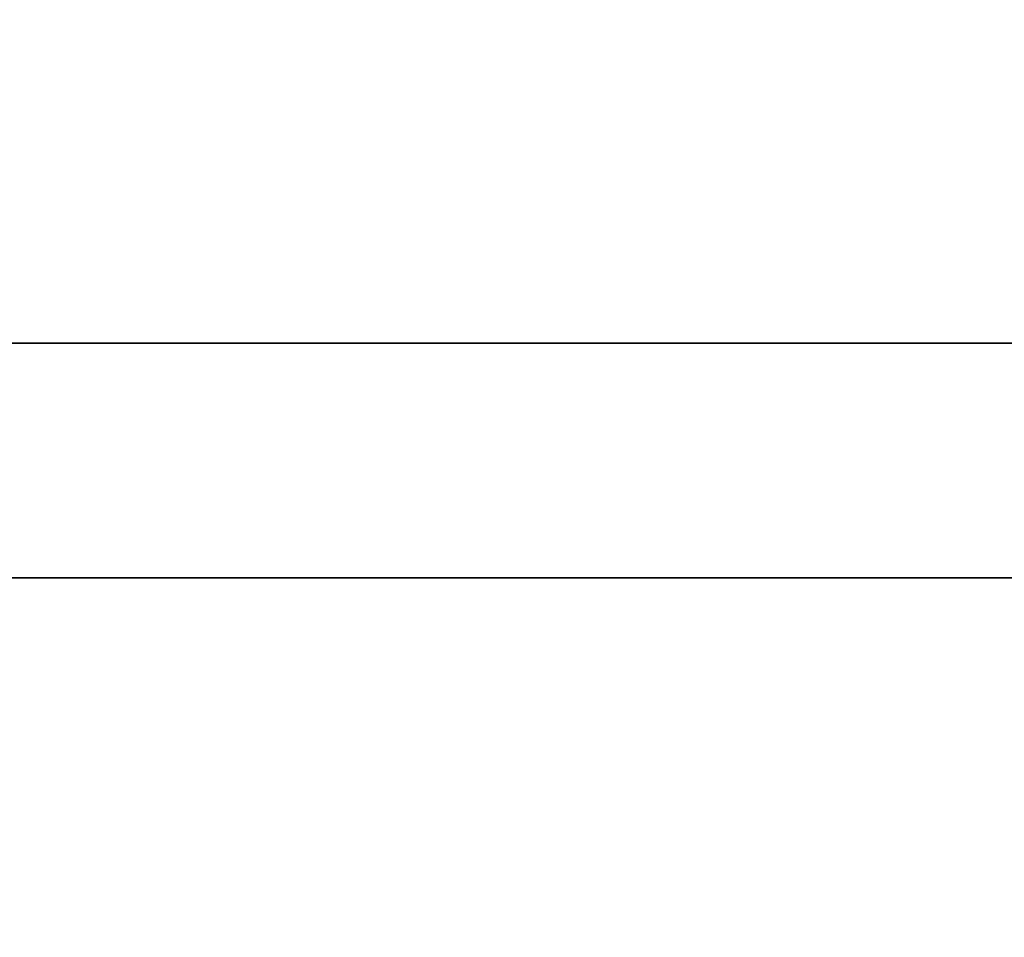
# Model space of a CAD drawing. Header units: centimetres. Extents: x -3.6 to 3.6, y -2.3 to 5.7.
# Tile 529 of 656: x -0.3457 to -0.33, y -1.0408 to -1.0261. Entities that reach past the tile are written whole.
import ezdxf

# ---------------------------------------------------------------- set-up
doc = ezdxf.new("R2010")
doc.units = ezdxf.units.CM
doc.layers.add('Default', color=7, linetype='Continuous', true_color=0x000000)

# ---------------------------------------------------------------- blocks, each defined once
blk = doc.blocks.new('1239X20')
at = {"layer": 'Default'}
for points in [[(-0.02068, 11.63085, -13.99998), (-0.41306, 11.03231, -13.89522), (-1.19977, 9.83012, -13.72052), (-2.39227, 8.01984, -13.56352), (-3.19737, 6.81768, -13.52866), (-3.60349, 6.21915, -13.5283)], [(-0.02068, 11.63085, 13.99998), (-0.41305, 11.03232, 13.89522), (-1.19976, 9.83014, 13.72052), (-2.39226, 8.01986, 13.56352), (-3.19736, 6.81769, 13.52866), (-3.60349, 6.21915, 13.5283)]]:
    blk.add_open_spline(points, degree=3, dxfattribs=at)
blk = doc.blocks.new('1838121314')
at = {"layer": 'Default', "extrusion": (0, 1, 0)}
for centre, radius, start, end in [((0, 0, 12.0875), 6.975, 267.178989, 87.178989), ((0, 0, 12.05), 11.225, 266.985339, 86.985339)]:
    blk.add_arc(centre, radius, start, end, dxfattribs=at)
blk = doc.blocks.new('R1784XM_ASM22')
at = {"layer": 'Default'}
for name, p in [('1239X20', (0, 0)), ('1838121314', (0, -2.4))]:
    blk.add_blockref(name, p, dxfattribs=at)
blk = doc.blocks.new('F3710XM_ASM')
at = {"layer": 'Default'}
blk.add_blockref('R1784XM_ASM22', (0, -20), dxfattribs=at)

msp = doc.modelspace()

# ---------------------------------------------------------------- block references
at = {"layer": 'Default', "xscale": 0.1, "yscale": 0.1, "zscale": 0.1}
msp.add_blockref('F3710XM_ASM', (0, 0), dxfattribs=at)

doc.saveas('drawing.dxf')
